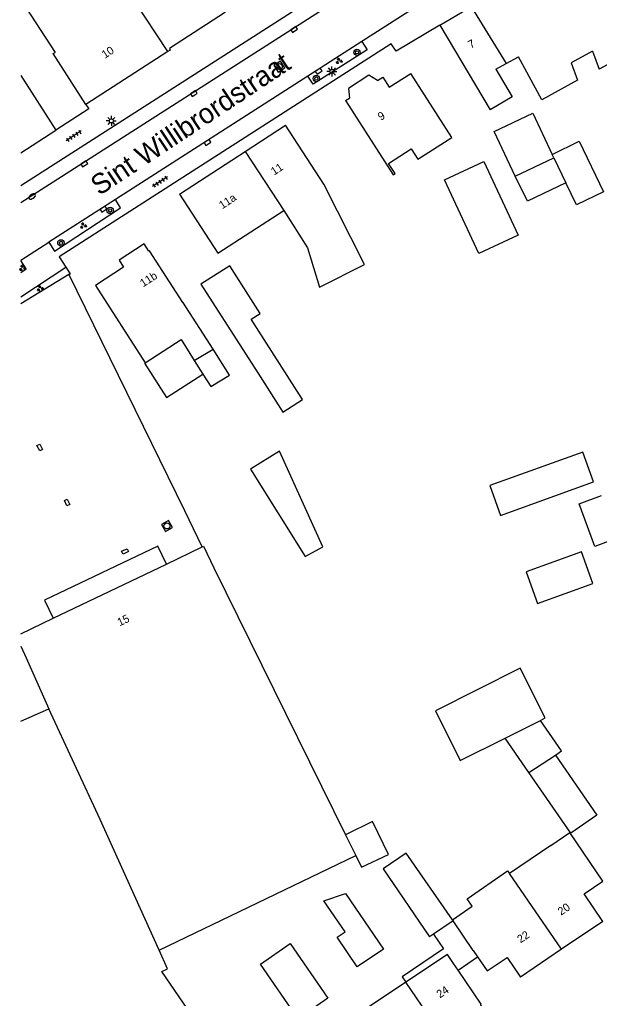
# Model space of a CAD drawing. Extents: x 137999 to 141000, y 397500 to 400501.
# Drawn here: x 137999.9 to 138072.3, y 400038.2 to 400160.4 of the extents above; entities that cross this region are included whole.
import ezdxf

# ---------------------------------------------------------------- set-up
doc = ezdxf.new("R2010")
doc.units = 0
for name, color, linetype in [('gg-afsc-erfafscheiding', 7, 'Continuous'), ('gg-afsc-hekwerk', 7, 'Continuous'), ('gg-afsc-muur', 7, 'Continuous'), ('gg-anno-huisnummerreeks BGT', 7, 'Continuous'), ('gg-anno-openbare ruimte label', 7, 'Continuous'), ('gg-bbg-bijgebouw', 7, 'Continuous'), ('gg-bbg-gedigitaliseerde bebouwing', 7, 'Continuous'), ('gg-bbg-gedigitaliseerde bijgebouw', 7, 'Continuous'), ('gg-bbg-hoofdgebouw', 7, 'Continuous'), ('gg-bbg-luifel en loopbrug', 7, 'Continuous'), ('gg-bbg-onder overbouw', 7, 'Continuous'), ('gg-bbg-pand overbouw', 7, 'Continuous'), ('gg-bbg-tussenscheiding', 7, 'Continuous'), ('gg-knt-verharding', 7, 'Continuous'), ('gg-knt-verharding nz', 7, 'Continuous'), ('gt-symb-boom', 7, 'Continuous'), ('gt-symb-brandkraan', 7, 'Continuous'), ('gt-symb-groenvak', 7, 'Continuous'), ('gt-symb-kolk', 7, 'Continuous'), ('gt-symb-kolk center center', 7, 'Continuous'), ('gt-symb-lichtmast', 7, 'Continuous'), ('gt-symb-rioolschacht', 7, 'Continuous'), ('gt-symb-tegel verharding', 7, 'Continuous')]:
    doc.layers.add(name, color=color, linetype=linetype)

# ---------------------------------------------------------------- blocks, each defined once
blk = doc.blocks.new('gt0-RS')
at = {"layer": 'gt-symb-rioolschacht'}
blk.add_lwpolyline([(-0.5, -0.5), (0.5, -0.5), (0.5, 0.5), (-0.5, 0.5)], close=True, dxfattribs=at)
blk.add_circle((0, 0), 0.375, dxfattribs=at)
blk = doc.blocks.new('gt0-KOLK')
at = {"layer": 'gt-symb-kolk'}
blk.add_lwpolyline([(0, 0), (0.37, 0), (0.37, 0.4), (-0.38, 0.4), (-0.38, 0), (0, 0)], dxfattribs=at)
blk = doc.blocks.new('gt0-BOOM')
at = {"layer": 'gt-symb-boom'}
for radius in [0.4, 0.2]:
    blk.add_circle((0, 0), radius, dxfattribs=at)
blk = doc.blocks.new('gt0-LMAST')
at = {"layer": 'gt-symb-lichtmast'}
for p, q in [((-0.18, 0.17), (-0.45, 0.44)), ((0, 0.25), (0, 0.62)), ((0.17, 0.17), (0.44, 0.44)), ((-0.25, 0), (-0.63, 0)), ((-0.18, -0.18), (-0.45, -0.45)), ((0, -0.25), (0, -0.63)), ((0.44, -0.45), (0.17, -0.18)), ((0.25, 0), (0.62, 0))]:
    blk.add_line(p, q, dxfattribs=at)
blk.add_circle((0, 0), 0.25, dxfattribs=at)
blk = doc.blocks.new('gt0-GRVAK')
at = {"layer": 'gt-symb-groenvak'}
for p, q in [((-0.11, 0.19), (-0.23, 0.24)), ((-0.18, 0.15), (0.09, 0.15)), ((-0.09, 0.21), (-0.16, 0.32)), ((-0.05, 0.21), (-0.05, 0.39)), ((0, 0.21), (0.06, 0.32)), ((0.02, 0.19), (0.13, 0.24)), ((0.26, -0.05), (0.2, 0.06)), ((0.31, -0.05), (0.31, 0.13)), ((0.35, -0.05), (0.41, 0.06)), ((-0.24, -0.23), (-0.36, -0.18)), ((-0.32, -0.26), (-0.05, -0.26)), ((-0.23, -0.21), (-0.29, -0.09)), ((-0.18, -0.2), (-0.18, -0.02)), ((-0.14, -0.21), (-0.07, -0.09)), ((-0.12, -0.23), (0, -0.18)), ((0.24, -0.07), (0.12, -0.02)), ((0.17, -0.11), (0.44, -0.11)), ((0.37, -0.07), (0.49, -0.02))]:
    blk.add_line(p, q, dxfattribs=at)
blk = doc.blocks.new('gt0-KOLKCC')
at = {"layer": 'gt-symb-kolk center center'}
blk.add_lwpolyline([(-0.38, 0.2), (0.37, 0.2), (0.37, -0.2), (-0.38, -0.2)], close=True, dxfattribs=at)
blk = doc.blocks.new('gt0-BR')
at = {"layer": 'gt-symb-brandkraan'}
for centre, radius, start, end in [((-0.24, 0), 0.206, 107.5669, 252.4331), ((0.6, -2.66), 3, 106.892, 107.5669), ((0, -0.69), 0.938, 73.108, 106.892), ((-0.6, -2.66), 3, 72.4331, 73.108), ((0.24, 0), 0.206, 287.567, 72.4331), ((0.6, 2.66), 3, 252.4331, 253.108), ((0, 0.69), 0.938, 253.108, 286.8921), ((-0.6, 2.66), 3, 286.8921, 287.567)]:
    blk.add_arc(centre, radius, start, end, dxfattribs=at)
blk = doc.blocks.new('gt0-TEG1')
at = {"layer": 'gt-symb-tegel verharding'}
for p, q in [((-1.13, 0), (1.12, 0)), ((-0.9, -0.25), (-0.9, 0.25)), ((-0.45, -0.25), (-0.45, 0.25)), ((0, -0.25), (0, 0.25)), ((0.45, -0.25), (0.45, 0.25)), ((0.9, -0.25), (0.9, 0.25))]:
    blk.add_line(p, q, dxfattribs=at)

msp = doc.modelspace()

# ---------------------------------------------------------------- linework, layer by layer
at = {"layer": 'gg-afsc-erfafscheiding'}
msp.add_line((138022.67, 400094.57), (138020.48, 400099.07), dxfattribs=at)
at = {"layer": 'gg-afsc-hekwerk'}
msp.add_line((138000, 400124.96), (138006.02, 400128.62), dxfattribs=at)
at = {"layer": 'gg-afsc-muur'}
for p, q in [((138006.02, 400128.62), (138006.23, 400128.68)), ((138020.48, 400099.07), (138006.02, 400128.62))]:
    msp.add_line(p, q, dxfattribs=at)
at = {"layer": 'gg-bbg-bijgebouw'}
msp.add_line((138051.57, 400046.19), (138051.07, 400045.85), dxfattribs=at)
msp.add_lwpolyline([(138037.74, 400094.55), (138032.31, 400106.52), (138028.71, 400104.27), (138035.52, 400093.34), (138037.74, 400094.55)], dxfattribs=at)
at = {"layer": 'gg-bbg-gedigitaliseerde bebouwing'}
for p, q in [((138000, 400162.95), (138004.28, 400156.32)), ((138060.65, 400154.93), (138062.19, 400155.78)), ((138071.44, 400156.48), (138072.26, 400154.26)), ((138059.36, 400154.23), (138060.65, 400154.93)), ((138000, 400153.46), (138004.4, 400146.62)), ((138037.88, 400139.87), (138033.08, 400147.24)), ((138066.25, 400057.27), (138068.61, 400058.88)), ((138066.25, 400057.27), (138061.08, 400053.74)), ((138017.29, 400044.18), (138041.88, 400055.99)), ((138056.52, 400044.16), (138054.01, 400047.85))]:
    msp.add_line(p, q, dxfattribs=at)
for points in [[(138008.13, 400149.84), (138004.05, 400156.18), (138004.28, 400156.32)], [(138071.44, 400156.48), (138068.78, 400155.02), (138069.57, 400152.88), (138065.12, 400150.43), (138062.19, 400155.78)], [(138040.59, 400150.31), (138046.52, 400141.03), (138046.77, 400141.19), (138045.95, 400142.47), (138048.8, 400144.29), (138049.62, 400143.01), (138053.85, 400145.72), (138048.74, 400153.72)], [(138059.36, 400154.23), (138061.41, 400150.78), (138058.66, 400149.15)], [(138032.85, 400136.59), (138035.82, 400131.93), (138037.32, 400127.02), (138042.93, 400129.84), (138037.88, 400139.87)], [(138019.83, 400138.61), (138024.63, 400131.24), (138032.85, 400136.59)], [(138022.83, 400094.65), (138024.13, 400091.94), (138040.58, 400058.61)], [(138000, 400082.16), (138000.69, 400080.71), (138003.49, 400074.33)], [(138053.93, 400047.97), (138056.39, 400049.68), (138055.77, 400050.59), (138060.83, 400054.1), (138061.08, 400053.74)], [(138054.08, 400042.5), (138053.3, 400043.65), (138048.12, 400040.19)], [(138048.12, 400040.19), (138042.96, 400036.74), (138047.27, 400030.43)]]:
    msp.add_lwpolyline(points, dxfattribs=at)
at = {"layer": 'gg-bbg-gedigitaliseerde bijgebouw'}
for p, q in [((138061.79, 400140.89), (138066.61, 400143.15)), ((138066.61, 400143.15), (138068.11, 400140.05)), ((138000, 400072.78), (138003.49, 400074.33)), ((138060.51, 400070.67), (138064.93, 400072.89)), ((138063.49, 400066.37), (138066.8, 400068.56)), ((138054.01, 400047.85), (138051.57, 400046.19)), ((138018.34, 400041.86), (138017.29, 400044.18))]:
    msp.add_line(p, q, dxfattribs=at)
for points in [[(138061.79, 400140.89), (138059.17, 400146.47), (138063.99, 400148.73), (138066.4, 400143.6)], [(138066.4, 400143.6), (138069.76, 400145.23), (138072.8, 400138.93), (138069.43, 400137.31), (138068.11, 400140.05)], [(138052.95, 400140.43), (138057.85, 400142.72), (138062.16, 400133.49), (138057.25, 400131.2), (138052.95, 400140.43)], [(138029.91, 400115.83), (138032.74, 400111.41), (138035.21, 400112.99), (138028.8, 400122.99), (138029.91, 400123.7), (138026.12, 400129.68), (138022.51, 400127.39), (138029.91, 400115.83)], [(138058.62, 400102.21), (138059.96, 400098.5), (138071.57, 400102.7), (138070.22, 400106.41), (138058.62, 400102.21)], [(138063.13, 400091.43), (138064.55, 400087.49), (138071.48, 400090), (138070.06, 400093.94), (138063.13, 400091.43)], [(138064.93, 400072.89), (138065.52, 400073.19), (138062.41, 400079.39), (138051.8, 400074.06)], [(138051.8, 400074.06), (138054.92, 400067.86), (138060.51, 400070.67)], [(138066.8, 400068.56), (138071.98, 400061.03), (138068.71, 400058.78), (138063.49, 400066.37)], [(138041.88, 400055.99), (138042.57, 400054.54), (138045.93, 400056.15), (138043.96, 400060.24), (138040.58, 400058.61)], [(138053.93, 400047.97), (138048.16, 400056.31), (138045.3, 400054.34), (138051.07, 400045.85)], [(138037.88, 400050.33), (138040.57, 400051.26), (138045.31, 400044.32), (138042.04, 400042.09), (138039.52, 400045.79), (138040.52, 400046.47), (138037.88, 400050.33)], [(138029.96, 400042.44), (138033.67, 400045), (138038.38, 400038.18), (138034.67, 400035.61), (138029.96, 400042.44)], [(138021.02, 400034.52), (138021.97, 400035.18), (138017.61, 400041.53), (138018.34, 400041.86)]]:
    msp.add_lwpolyline(points, dxfattribs=at)
at = {"layer": 'gg-bbg-hoofdgebouw'}
for p, q in [((138052.38, 400159.73), (138058.66, 400149.15)), ((138018.39, 400156.43), (138008.13, 400149.84)), ((138075.43, 400155.98), (138072.26, 400154.26)), ((138040.59, 400150.31), (138041.09, 400150.63)), ((138028.04, 400143.95), (138033.08, 400147.24)), ((138000, 400143.79), (138004.4, 400146.62)), ((138019.83, 400138.61), (138028.04, 400143.95)), ((138021.68, 400117.85), (138024.04, 400119.28)), ((138018.19, 400092.42), (138022.67, 400094.57)), ((138022.67, 400094.57), (138022.83, 400094.65)), ((138000, 400083.7), (138004.05, 400085.64)), ((138072.71, 400047.78), (138067.58, 400044.29)), ((138056.52, 400044.16), (138057.08, 400043.35)), ((138057.08, 400043.35), (138058.28, 400041.59)), ((138067.58, 400044.29), (138062.45, 400040.79)), ((138054.64, 400041.68), (138054.08, 400042.5))]:
    msp.add_line(p, q, dxfattribs=at)
for points in [[(138052.38, 400159.73), (138055.21, 400161.4), (138056.3, 400161.99)], [(138025.6, 400161.36), (138018.57, 400156.81), (138018.68, 400156.62), (138018.39, 400156.43)], [(138044.56, 400152.84), (138043.51, 400153.48), (138040.95, 400151.84), (138041.09, 400150.63)], [(138044.56, 400152.84), (138045.22, 400153.26), (138046.03, 400151.99), (138048.74, 400153.72)], [(138024.04, 400119.28), (138020.27, 400125.13), (138020.23, 400125.11), (138016.07, 400131.55), (138015.99, 400131.5), (138015.41, 400132.4), (138012.28, 400130.39), (138012.85, 400129.49), (138009.32, 400127.23), (138015.53, 400117.55)], [(138015.53, 400117.55), (138020.06, 400120.48), (138021.68, 400117.85)], [(138072.71, 400047.78), (138070.41, 400051.2), (138072.74, 400052.8), (138068.61, 400058.88)], [(138058.28, 400041.59), (138060.76, 400043.28), (138062.45, 400040.79)], [(138055.14, 400034.02), (138058.28, 400036.18), (138057.47, 400037.37), (138057.54, 400037.42), (138054.64, 400041.68)]]:
    msp.add_lwpolyline(points, dxfattribs=at)
at = {"layer": 'gg-bbg-luifel en loopbrug'}
for p, q in [((138021.68, 400117.85), (138022.75, 400116.15)), ((138063.49, 400066.37), (138060.51, 400070.67)), ((138054.64, 400041.68), (138057.08, 400043.35))]:
    msp.add_line(p, q, dxfattribs=at)
for points in [[(138068.11, 400140.05), (138063.31, 400137.74), (138061.79, 400140.89)], [(138022.75, 400116.15), (138023.73, 400114.58), (138026.08, 400116.01), (138024.04, 400119.28)], [(138015.53, 400117.55), (138015.45, 400117.5), (138018.19, 400113.21), (138022.75, 400116.15)], [(138074.53, 400095.63), (138071.71, 400094.6), (138069.76, 400099.96), (138072.58, 400100.98)], [(138066.8, 400068.56), (138067.55, 400069.07), (138064.93, 400072.89)], [(138051.57, 400046.19), (138052.81, 400044.36), (138047.67, 400040.85), (138048.12, 400040.19)]]:
    msp.add_lwpolyline(points, dxfattribs=at)
at = {"layer": 'gg-bbg-onder overbouw'}
msp.add_line((138004.05, 400085.64), (138018.19, 400092.42), dxfattribs=at)
at = {"layer": 'gg-bbg-pand overbouw'}
msp.add_lwpolyline([(138018.19, 400092.42), (138017.11, 400094.65), (138002.98, 400087.9), (138004.05, 400085.64)], dxfattribs=at)
at = {"layer": 'gg-bbg-tussenscheiding'}
for p, q in [((138056.3, 400161.99), (138060.65, 400154.93)), ((138028.04, 400143.95), (138032.85, 400136.59)), ((138066.61, 400143.15), (138066.4, 400143.6)), ((138040.58, 400058.61), (138041.88, 400055.99)), ((138067.58, 400044.29), (138061.08, 400053.74)), ((138053.93, 400047.97), (138054.01, 400047.85)), ((138052.4, 400033.92), (138048.12, 400040.19))]:
    msp.add_line(p, q, dxfattribs=at)
for points in [[(138018.39, 400156.43), (138014.07, 400162.98), (138014.18, 400163.05), (138013.34, 400164.36)], [(138017.29, 400044.18), (138009.9, 400060.51), (138003.49, 400074.33)]]:
    msp.add_lwpolyline(points, dxfattribs=at)
at = {"layer": 'gg-knt-verharding'}
for p, q in [((138050.59, 400162.78), (138042.63, 400157.68)), ((138042.63, 400157.68), (138035.88, 400153.36)), ((138035.88, 400153.36), (138011.82, 400137.96)), ((138011.82, 400137.96), (138003.49, 400132.63)), ((138000, 400130.39), (138003.49, 400132.63)), ((138000, 400125.82), (138005.63, 400129.49))]:
    msp.add_line(p, q, dxfattribs=at)
for points in [[(138000, 400139.69), (138051.91, 400172.98), (138057.76, 400176.84), (138063.55, 400180.81), (138063.88, 400180.97), (138064.25, 400181), (138066.28, 400180.77), (138066.6, 400180.78), (138066.9, 400180.89)], [(138052.38, 400159.73), (138046.89, 400156.51), (138046.28, 400157.41), (138004.81, 400130.78), (138005.63, 400129.49)], [(138042.63, 400157.68), (138043.3, 400156.64), (138036.54, 400152.35), (138035.88, 400153.36)], [(138008.13, 400149.84), (138008.52, 400149.27), (138004.4, 400146.62)], [(138003.49, 400132.63), (138004.2, 400131.52), (138012.46, 400136.91), (138011.82, 400137.96)], [(138000, 400128.85), (138000.68, 400129.29), (138000, 400130.33)], [(138006.23, 400128.68), (138005.68, 400129.52), (138005.63, 400129.49)]]:
    msp.add_lwpolyline(points, dxfattribs=at)
at = {"layer": 'gg-knt-verharding nz'}
msp.add_lwpolyline([(138000, 400137.57), (138051.2, 400170.36), (138060.17, 400176.28), (138066.9, 400180.89)], dxfattribs=at)

# ---------------------------------------------------------------- block references
at = {"layer": 'gt-symb-boom'}
for p in [(138042.01, 400156.35), (138036.93, 400153.07), (138011.17, 400136.59), (138005.02, 400132.54)]:
    msp.add_blockref('gt0-BOOM', p, dxfattribs=at)
at = {"layer": 'gt-symb-brandkraan', "rotation": -147.12021809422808}
msp.add_blockref('gt0-BR', (138001.43, 400138.34), dxfattribs=at)
at = {"layer": 'gt-symb-groenvak'}
for p in [(138039.76, 400155.27), (138007.81, 400134.69), (138000.21, 400129.41), (138002.42, 400126.87)]:
    msp.add_blockref('gt0-GRVAK', p, dxfattribs=at)
at = {"layer": 'gt-symb-kolk'}
for p, rotation in [((138034.26, 400159.04), 32.418449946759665), ((138037.11, 400154.15), -147.374964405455), ((138021.74, 400151.02), 32.41844994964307), ((138023.22, 400145.26), -147.37496440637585), ((138008.05, 400142.24), 32.41844994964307), ((138010.22, 400136.93), -147.374964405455)]:
    msp.add_blockref('gt0-KOLK', p, dxfattribs=dict(at, rotation=rotation))
at = {"layer": 'gt-symb-kolk center center'}
for p, rotation in [((138002.38, 400106.97), -62.53777281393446), ((138005.79, 400100.11), 115.84761022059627), ((138013.02, 400093.99), -153.8961750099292)]:
    msp.add_blockref('gt0-KOLKCC', p, dxfattribs=dict(at, rotation=rotation))
at = {"layer": 'gt-symb-lichtmast'}
for p in [(138038.88, 400153.96), (138011.32, 400147.78)]:
    msp.add_blockref('gt0-LMAST', p, dxfattribs=at)
at = {"layer": 'gt-symb-rioolschacht'}
for p, rotation in [((138032.3, 400154.57), 32.62503559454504), ((138018.27, 400097.18), -149.66519417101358)]:
    msp.add_blockref('gt0-RS', p, dxfattribs=dict(at, rotation=rotation))
at = {"layer": 'gt-symb-tegel verharding'}
for p, rotation in [((138006.62, 400145.9), -146.91369260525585), ((138017.4, 400140.18), -146.91369260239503)]:
    msp.add_blockref('gt0-TEG1', p, dxfattribs=dict(at, rotation=rotation))

# ---------------------------------------------------------------- texts
at = {"layer": 'gg-anno-huisnummerreeks BGT'}
for s, rotation, p in [('10', 32.8, (138010.51, 400155.53)), ('7', 30.5, (138056.24, 400156.78)), ('9', 32.5, (138045, 400147.78)), ('11', 33.1, (138031.65, 400140.94)), ('11a', 33.1, (138025.17, 400136.72)), ('11b', 32.7, (138015.29, 400126.98)), ('15', 25.6, (138012.35, 400084.63)), ('20', 34.3, (138067.52, 400048.48)), ('22', 34.3, (138062.45, 400045.02)), ('24', 34.2, (138052.37, 400038.14))]:
    msp.add_text(s, height=1, rotation=rotation, dxfattribs=at).set_placement(p)
at = {"layer": 'gg-anno-openbare ruimte label'}
msp.add_text('Sint Willibrordstraat', height=2.5, rotation=33.6, dxfattribs=at).set_placement((138009.81, 400138.38))

doc.saveas('drawing.dxf')
